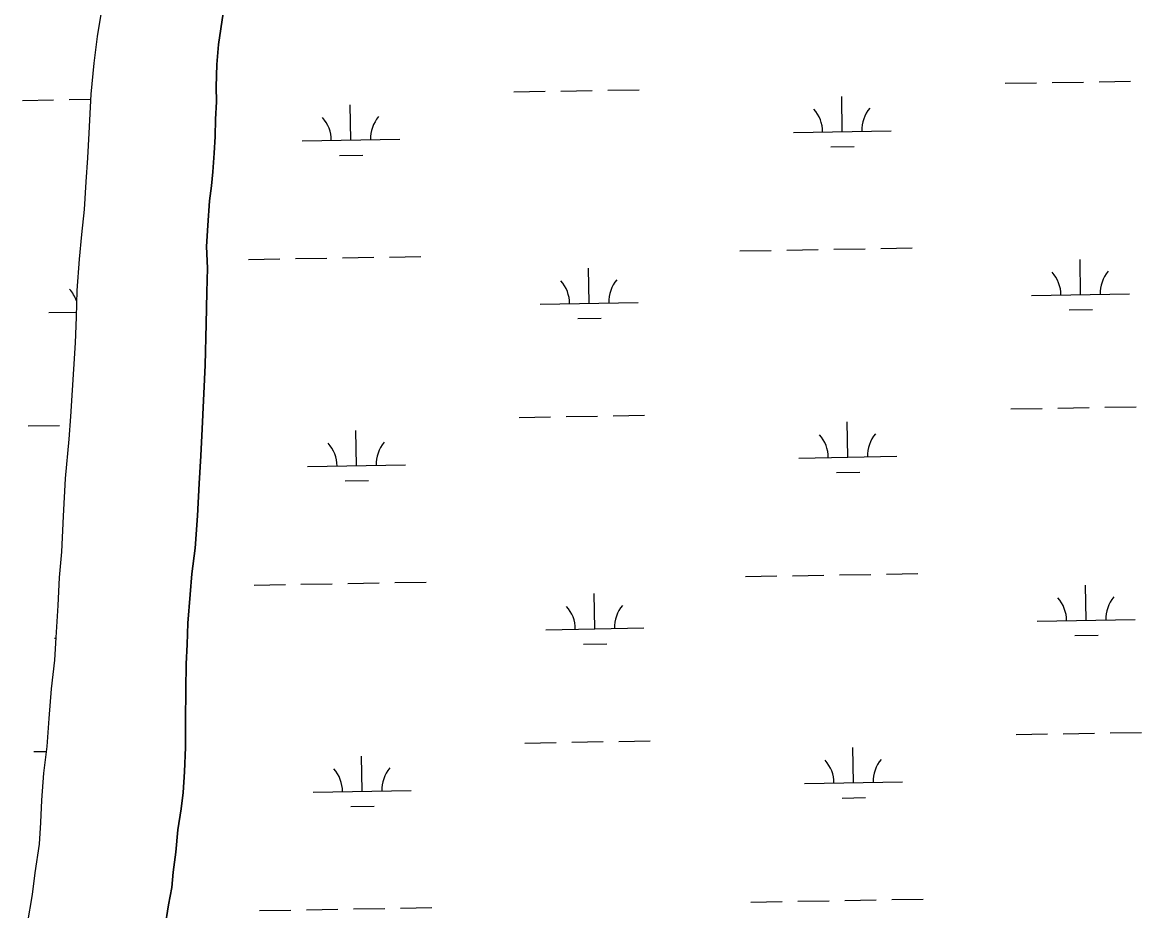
# Model space of a CAD drawing. Extents: x 3892998 to 3931244, y 278583 to 304547.
# Drawn here: x 3918699 to 3919842, y 291395 to 292302 of the extents above; entities that cross this region are included whole.
import ezdxf

# ---------------------------------------------------------------- set-up
doc = ezdxf.new("R2010")
doc.units = 0
doc.layers.add('V-TOPO-SHOR', color=7, linetype='Continuous')
doc.layers.add('V-WETL-SWMP', color=7, linetype='Continuous')

msp = doc.modelspace()

# ---------------------------------------------------------------- linework, layer by layer
at = {"layer": 'V-TOPO-SHOR'}
for points in [[(3918779.1, 292312.7), (3918775.3, 292287.8), (3918771.6, 292260.6), (3918768.6, 292229.1), (3918766.5, 292189), (3918765.1, 292164.1), (3918763.7, 292139.6), (3918761.9, 292111.2), (3918759.3, 292085.6), (3918756.8, 292060.3), (3918754.2, 292028.4), (3918753.6, 292001.2), (3918752.6, 291974.8), (3918747.9, 291899.7), (3918746.1, 291876.4), (3918742.4, 291836.4), (3918740.3, 291797.9), (3918738.6, 291761.3), (3918736.4, 291735.3), (3918735, 291706.5), (3918732.9, 291673.8), (3918731.4, 291650.9), (3918728.1, 291621.4), (3918725.9, 291591), (3918723.7, 291562.6), (3918720.4, 291535.4), (3918718.2, 291507.8), (3918717.2, 291484.9), (3918715.8, 291462.7), (3918711.6, 291433.5), (3918708.6, 291411.4), (3918703.8, 291381.4)], [(3918903.9, 292311.9), (3918901.3, 292295.8), (3918899.1, 292279.7), (3918897.3, 292259.4), (3918896.7, 292236.4), (3918897.1, 292221.1), (3918896.1, 292203.5), (3918895.8, 292185.9), (3918894.7, 292168.7), (3918893.3, 292149.6), (3918891.9, 292135.4), (3918890, 292120.1), (3918888.3, 292094.8), (3918886.8, 292073.4), (3918887.7, 292051.2), (3918887.1, 292026.7), (3918886.5, 291994.2), (3918885.6, 291952.1), (3918882.5, 291887), (3918881.1, 291859.5), (3918879.4, 291831.1), (3918877.7, 291798.2), (3918875.2, 291765.3), (3918871.9, 291738.9), (3918870.1, 291717.8), (3918867.9, 291688.7), (3918866.9, 291666.9), (3918865.9, 291647), (3918865.6, 291620.6), (3918865.4, 291589.2), (3918865.2, 291561.7), (3918864.2, 291536.8), (3918863.1, 291515.4), (3918860.9, 291498.9), (3918857.6, 291477.5), (3918855.4, 291454.5), (3918852.9, 291434.2), (3918851.4, 291418.5), (3918848.1, 291400.9), (3918844.4, 291376.8)]]:
    msp.add_lwpolyline(points, dxfattribs=at)
at = {"layer": 'V-WETL-SWMP'}
for p, q in [((3918901.3, 292295.8), (3918903.9, 292311.9)), ((3918899.1, 292279.7), (3918901.3, 292295.8)), ((3918897.3, 292259.4), (3918899.1, 292279.7)), ((3918896.7, 292236.4), (3918897.3, 292259.4)), ((3919702.4, 292240.1), (3919734.4, 292240.6)), ((3919750.4, 292240.9), (3919782.4, 292241.4)), ((3919798.4, 292241.7), (3919830.4, 292242.3)), ((3918897.1, 292221.1), (3918896.7, 292236.4)), ((3919200.6, 292231.4), (3919232.6, 292231.9)), ((3919248.6, 292232.2), (3919280.6, 292232.7)), ((3919296.6, 292233), (3919328.6, 292233.6)), ((3919536.2, 292190.7), (3919535.6, 292226.7)), ((3918698.8, 292222.7), (3918730.7, 292223.2)), ((3918746.7, 292223.5), (3918768.4, 292223.9)), ((3918896.1, 292203.5), (3918897.1, 292221.1)), ((3919034.3, 292182), (3919033.7, 292218)), ((3918895.8, 292185.9), (3918896.1, 292203.5)), ((3918894.7, 292168.7), (3918895.8, 292185.9)), ((3918984.4, 292181.2), (3919084.3, 292182.9)), ((3919486.2, 292189.9), (3919586.2, 292191.6)), ((3919524.5, 292175.1), (3919548.4, 292175.5)), ((3918893.3, 292149.6), (3918894.7, 292168.7)), ((3919022.6, 292166.4), (3919046.6, 292166.8)), ((3918891.9, 292135.4), (3918893.3, 292149.6)), ((3918890, 292120.1), (3918891.9, 292135.4)), ((3918888.3, 292094.8), (3918890, 292120.1)), ((3918886.8, 292073.4), (3918888.3, 292094.8)), ((3918887.7, 292051.2), (3918886.8, 292073.4)), ((3919431.4, 292068.8), (3919463.4, 292069.4)), ((3919479.4, 292069.7), (3919511.4, 292070.2)), ((3919527.4, 292070.5), (3919559.4, 292071)), ((3919575.4, 292071.3), (3919607.4, 292071.9)), ((3918929.6, 292060.1), (3918961.6, 292060.7)), ((3918977.6, 292061), (3919009.6, 292061.5)), ((3919025.6, 292061.8), (3919057.6, 292062.4)), ((3919073.6, 292062.6), (3919105.6, 292063.2)), ((3919779.6, 292024.1), (3919779, 292060.1)), ((3918887.1, 292026.7), (3918887.7, 292051.2)), ((3919277.7, 292015.4), (3919277.1, 292051.4)), ((3918886.5, 291994.2), (3918887.1, 292026.7)), ((3919729.6, 292023.2), (3919829.6, 292025)), ((3919227.7, 292014.6), (3919327.7, 292016.3)), ((3918725.9, 292005.9), (3918753.7, 292006.4)), ((3919266, 291999.8), (3919290, 292000.2)), ((3919767.8, 292008.5), (3919791.8, 292008.9)), ((3918885.6, 291952.1), (3918886.5, 291994.2)), ((3918882.5, 291887), (3918885.6, 291952.1)), ((3919708.2, 291907.4), (3919740.2, 291908)), ((3919756.2, 291908.3), (3919788.2, 291908.8)), ((3919804.2, 291909.1), (3919836.2, 291909.6)), ((3919206.3, 291898.7), (3919238.3, 291899.3)), ((3919254.3, 291899.6), (3919286.3, 291900.1)), ((3919302.3, 291900.4), (3919334.3, 291901)), ((3918704.5, 291890.1), (3918736.5, 291890.6)), ((3918881.1, 291859.5), (3918882.5, 291887)), ((3919040.1, 291849.4), (3919039.5, 291885.4)), ((3919541.9, 291858.1), (3919541.3, 291894.1)), ((3918879.4, 291831.1), (3918881.1, 291859.5)), ((3918990.1, 291848.6), (3919090.1, 291850.3)), ((3919491.9, 291857.2), (3919591.9, 291859)), ((3919530.2, 291842.5), (3919554.2, 291842.9)), ((3918877.7, 291798.2), (3918879.4, 291831.1)), ((3919028.4, 291833.8), (3919052.4, 291834.2)), ((3918875.2, 291765.3), (3918877.7, 291798.2)), ((3918871.9, 291738.9), (3918875.2, 291765.3)), ((3918870.1, 291717.8), (3918871.9, 291738.9)), ((3919437.2, 291736.2), (3919469.2, 291736.8)), ((3919485.2, 291737), (3919517.2, 291737.6)), ((3919533.2, 291737.9), (3919565.2, 291738.4)), ((3919581.2, 291738.7), (3919613.2, 291739.3)), ((3918935.4, 291727.5), (3918967.4, 291728.1)), ((3918983.3, 291728.4), (3919015.3, 291728.9)), ((3919031.3, 291729.2), (3919063.3, 291729.7)), ((3919079.3, 291730), (3919111.3, 291730.6)), ((3919785.3, 291691.5), (3919784.7, 291727.5)), ((3918867.9, 291688.7), (3918870.1, 291717.8)), ((3919283.5, 291682.8), (3919282.9, 291718.8)), ((3919735.3, 291690.6), (3919835.3, 291692.4)), ((3918866.9, 291666.9), (3918867.9, 291688.7)), ((3919233.5, 291681.9), (3919333.5, 291683.7)), ((3918731.7, 291673.2), (3918732.8, 291673.3)), ((3918865.9, 291647), (3918866.9, 291666.9)), ((3919271.8, 291667.2), (3919295.8, 291667.6)), ((3919773.6, 291675.8), (3919797.6, 291676.3)), ((3918865.6, 291620.6), (3918865.9, 291647)), ((3918865.4, 291589.2), (3918865.6, 291620.6)), ((3918865.2, 291561.7), (3918865.4, 291589.2)), ((3919713.9, 291574.8), (3919745.9, 291575.4)), ((3919761.9, 291575.6), (3919793.9, 291576.2)), ((3919809.9, 291576.5), (3919841.9, 291577)), ((3919212.1, 291566.1), (3919244.1, 291566.7)), ((3919260.1, 291566.9), (3919292.1, 291567.5)), ((3919308.1, 291567.8), (3919340.1, 291568.3)), ((3918710.3, 291557.4), (3918723.1, 291557.6)), ((3918864.2, 291536.8), (3918865.2, 291561.7)), ((3919045.9, 291516.8), (3919045.2, 291552.8)), ((3919547.7, 291525.5), (3919547.1, 291561.5)), ((3918863.1, 291515.4), (3918864.2, 291536.8)), ((3919497.7, 291524.6), (3919597.7, 291526.4)), ((3918860.9, 291498.9), (3918863.1, 291515.4)), ((3918995.9, 291515.9), (3919095.9, 291517.7)), ((3919536, 291509.8), (3919560, 291510.3)), ((3918857.6, 291477.5), (3918860.9, 291498.9)), ((3919034.1, 291501.2), (3919058.1, 291501.6)), ((3918855.4, 291454.5), (3918857.6, 291477.5)), ((3918852.9, 291434.2), (3918855.4, 291454.5)), ((3918851.4, 291418.5), (3918852.9, 291434.2)), ((3918848.1, 291400.9), (3918851.4, 291418.5)), ((3919442.9, 291403.6), (3919474.9, 291404.1)), ((3919490.9, 291404.4), (3919522.9, 291405)), ((3919538.9, 291405.2), (3919570.9, 291405.8)), ((3919586.9, 291406.1), (3919618.9, 291406.6)), ((3918844.4, 291376.8), (3918848.1, 291400.9)), ((3918941.1, 291394.9), (3918973.1, 291395.5)), ((3918989.1, 291395.7), (3919021.1, 291396.3)), ((3919037.1, 291396.6), (3919069.1, 291397.1)), ((3919085.1, 291397.4), (3919117.1, 291397.9))]:
    msp.add_line(p, q, dxfattribs=at)
for points in [[(3918779.1, 292312.7), (3918775.3, 292287.8), (3918771.6, 292260.6), (3918768.6, 292229.1), (3918766.5, 292189), (3918765.1, 292164.1), (3918763.7, 292139.6), (3918761.9, 292111.2), (3918759.3, 292085.6), (3918756.8, 292060.3), (3918754.2, 292028.4), (3918753.6, 292001.2), (3918752.6, 291974.8), (3918747.9, 291899.7), (3918746.1, 291876.4), (3918742.4, 291836.4), (3918740.3, 291797.9), (3918738.6, 291761.3), (3918736.4, 291735.3), (3918735, 291706.5), (3918732.9, 291673.8), (3918731.4, 291650.9), (3918728.1, 291621.4), (3918725.9, 291591), (3918723.7, 291562.6), (3918720.4, 291535.4)], [(3918720.4, 291535.4), (3918718.2, 291507.8), (3918717.2, 291484.9), (3918715.8, 291462.7), (3918711.6, 291433.5), (3918708.6, 291411.4), (3918703.8, 291381.4)]]:
    msp.add_lwpolyline(points, dxfattribs=at)
for centre, start, end in [((3918979.1, 292181.6), 0.2199, 41.7635), ((3919089.6, 292183.5), 140.2199, 181.7635), ((3919480.9, 292190.3), 0.2199, 41.7635), ((3919591.4, 292192.2), 140.2199, 181.7635), ((3919724.3, 292023.6), 0.2199, 41.7635), ((3919834.8, 292025.5), 140.2199, 181.7635), ((3919222.5, 292014.9), 0.2199, 41.7635), ((3919333, 292016.9), 140.2199, 181.7635), ((3918720.7, 292006.3), 19.1221, 41.7635), ((3918984.9, 291848.9), 0.2199, 41.7635), ((3919095.3, 291850.9), 140.2199, 181.7635), ((3919486.7, 291857.6), 0.2199, 41.7635), ((3919597.2, 291859.5), 140.2199, 181.7635), ((3919730.1, 291691), 0.2199, 41.7635), ((3919840.6, 291692.9), 140.2199, 181.7635), ((3919228.3, 291682.3), 0.2199, 41.7635), ((3919338.7, 291684.2), 140.2199, 181.7635), ((3919101.1, 291518.2), 140.2199, 181.7635), ((3919492.5, 291525), 0.2199, 41.7635), ((3919602.9, 291526.9), 140.2199, 181.7635), ((3918990.6, 291516.3), 0.2199, 41.7635)]:
    msp.add_arc(centre, 35.2, start, end, dxfattribs=at)

doc.saveas('drawing.dxf')
